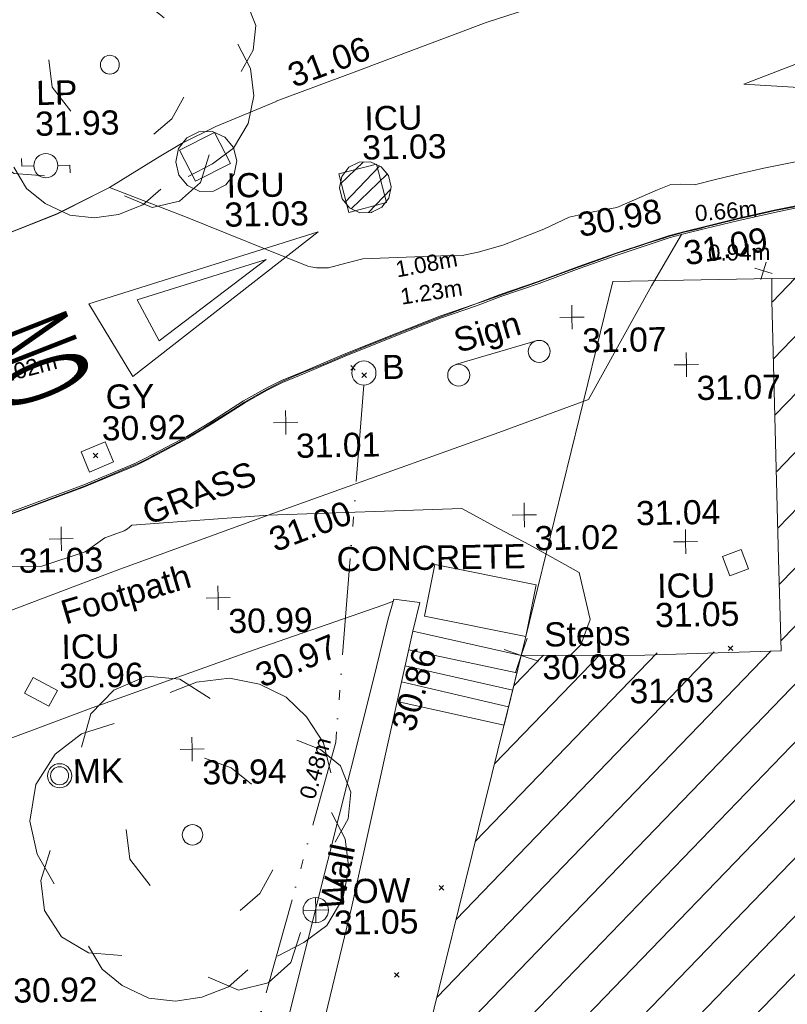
# Model space of a CAD drawing. Header units: millimetres. Extents: x -287732 to 520720, y -103372 to 287754.
# Tile 352 of 380: x 348279 to 360209, y 182816 to 198105. Entities that reach past the tile are written whole.
import ezdxf

# ---------------------------------------------------------------- set-up
doc = ezdxf.new("R2010")
doc.units = ezdxf.units.MM
for name, pattern in [('IMPORT-HIDDEN2 _3_', [4762.5, 3175, -1587.5]), ('IMPORT-UG_ELEC_QLB2 _2_', [2500, 1500, -300.0000000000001, 0, -50, 150, -300.0000000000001, 0, -200]), ('IMPORT-UG_ELEC_STREET LIGHTING_QLB2 _2_', [2700, 1500, -300.0000000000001, 0, -250, 150, -300.0000000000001, 0, -200])]:
    doc.linetypes.add(name, pattern=pattern)
for name, color, linetype, lineweight, true_color in [('00_TOPO_BUILDING_OUTLINE', 5, 'Continuous', 9, 0x0000ff), ('00_TOPO_EAVE', 7, 'Continuous', 9, 0x666666), ('00_TOPO_FOOTPATH', 7, 'Continuous', 9, 0xa50000), ('00_TOPO_FURN_BOLLARD', 7, 'Continuous', 9, 0x666666), ('00_TOPO_FURN_LAMP_POST', 7, 'Continuous', 9, 0x666666), ('00_TOPO_FURN_MARKER_POST', 7, 'Continuous', 9, 0x666666), ('00_TOPO_FURN_SIGN', 7, 'Continuous', 9, 0x666666), ('00_TOPO_KERB_BOTTOM', 1, 'Continuous', 9, 0xff0000), ('00_TOPO_KERB_TOP', 7, 'Continuous', 9, 0xa500a5), ('00_TOPO_LEVEL_SPOT', 7, 'Continuous', 9, 0x666666), ('00_TOPO_ROAD_MARKING_ARROWS', 7, 'Continuous', 9, 0x999999), ('00_TOPO_ROOF_OVERHANG', 7, 'Continuous', 9, 0xff7fff), ('00_TOPO_SERV_GULLY', 7, 'Continuous', 9, 0x5252a5), ('00_TOPO_SERV_IC', 5, 'Continuous', 9, 0x0000ff), ('00_TOPO_TOP_OF_WALL', 7, 'Continuous', 9, 0x666666), ('00_TOPO_TREE', 7, 'Continuous', 9, 0x666666), ('00_TOPO_WALL', 7, 'Continuous', 9, 0x7c00a5), ('00_UAV_BUILDING_HATCH', 7, 'Continuous', 9, 0x999999), ('00_UAV_STEPS', 7, 'Continuous', 9, 0x666666), ('00_UAV_WALL', 7, 'Continuous', 9, 0x7c00a5), ('01_DTM_CONTOUR_MNR', 7, 'Continuous', 9, 0xa5a552), ('12333-PUM-2D-U-0001-C01 - Rev2_REVIT IMPORT_dwg', 7, 'Continuous', 9, 0x767676), ('PUM-CHAMBER EXTENTS', 6, 'IMPORT-HIDDEN2 _3_', 9, 0xff00ff), ('PUM-ELECTRIC-QLB2', 1, 'IMPORT-UG_ELEC_QLB2 _2_', 9, 0xff0000), ('PUM-ELECTRIC-SL-QLB2', 7, 'IMPORT-UG_ELEC_STREET LIGHTING_QLB2 _2_', 9, 0xff7f7f)]:
    doc.layers.add(name, color=color, linetype=linetype, lineweight=lineweight, true_color=true_color)
for name, color, linetype, lineweight in [('00_TOPO_ROAD_TEXT', 7, 'Continuous', 9), ('00_TOPO_SURVEY_TEXT', 7, 'Continuous', 9), ('00_UAV_SURFACE', 7, 'Continuous', 9), ('GEN-TEXT', 7, 'Continuous', 9)]:
    doc.layers.add(name, color=color, linetype=linetype, lineweight=lineweight)
doc.styles.add('Arial_1', font='arial.ttf', dxfattribs={"height": 250})
doc.styles.add('Swis721 Lt BT_2', font='swissl.ttf', dxfattribs={"height": 375})
doc.styles.add('Swis721 Lt BT_36', font='swissl.ttf', dxfattribs={"width": 0.398204, "height": 1495.6})

# ---------------------------------------------------------------- blocks, each defined once
blk = doc.blocks.new('12333-PUM-2D-U-0001-C01 - Rev2_REVIT IMPORT_dwg_CONIFEROUS_TREE_2-2077551-Site Location Plan Proposed')
at = {"layer": '00_TOPO_TREE', "color": 254, "true_color": 0xcccccc, "flags": 128}
for points in [[(534253466.4402457, 725747976.2438531), (534253608.7872778, 725748450.7339597), (534253940.9303523, 725748782.8770343), (534254415.420459, 725748972.6730769), (534254889.9105656, 725748925.2240661), (534255316.9516615, 725748640.5300022)], [(534254747.5635336, 725748735.4280237), (534255127.1556189, 725748877.7750556), (534255601.6457254, 725748925.2240661), (534256028.6868215, 725748830.326045), (534256408.2789067, 725748640.5300022), (534256692.9729707, 725748355.8359383), (534256930.218024, 725747976.2438531), (534257025.1160453, 725747549.2027571)], [(534253039.3991498, 725746030.834416), (534252802.1540966, 725746457.8755119), (534252707.2560751, 725746932.3656185), (534252802.1540966, 725747454.3047358), (534253086.8481605, 725747881.3458316), (534253466.4402457, 725748166.0398957), (534253940.9303523, 725748308.3869276)], [(534256550.6259387, 725748023.6928637), (534256882.7690135, 725747881.3458316), (534257167.4630774, 725747644.1007785), (534257309.8101092, 725747264.5086931), (534257262.3610986, 725746884.9166079), (534257072.5650561, 725746552.7735332)], [(534255222.0536402, 725747786.4478104), (534255601.6457254, 725747644.1007785), (534255886.3397895, 725747406.8557252)], [(534257025.1160453, 725746979.8146291), (534257214.912088, 725746600.2225438), (534257262.3610986, 725746173.1814479), (534257167.4630774, 725745746.1403519), (534256930.218024, 725745366.5482666), (534256598.0749494, 725745129.3032134), (534256218.4828641, 725744939.5071706)], [(534254415.420459, 725745983.3854052), (534254130.7263951, 725746362.9774907), (534254083.2773843, 725746790.0185865)], [(534253988.3793631, 725744986.9561815), (534253513.8892564, 725745034.4051921), (534253134.2971711, 725745271.6502453), (534252897.0521178, 725745651.2423306), (534252849.6031071, 725746078.2834266), (534252991.9501391, 725746505.3245225)], [(534256171.0338535, 725746173.1814479), (534255981.2378108, 725745841.0383732), (534255696.5437468, 725745603.79332)], [(534256550.6259387, 725745271.6502453), (534256408.2789067, 725744844.6091493), (534256076.1358322, 725744559.9150853), (534255649.0947362, 725744465.0170641), (534255222.0536402, 725744654.8131068)], [(534255791.4417682, 725744749.7111281), (534255506.7477043, 725744512.4660747), (534255127.1556189, 725744370.1190428), (534254747.5635336, 725744322.6700321), (534254367.9714484, 725744370.1190428), (534253988.3793631, 725744559.9150853), (534253703.685299, 725744797.1601387), (534253513.8892564, 725745129.3032134)]]:
    blk.add_lwpolyline(points, dxfattribs=at)
at = {"layer": '00_TOPO_TREE', "color": 254, "true_color": 0xcccccc}
blk.add_circle((534255032.2575976, 725746695.120565), 146.3752130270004, dxfattribs=at)
blk = doc.blocks.new('12333-PUM-2D-U-0001-C01 - Rev2_REVIT IMPORT_dwg_MSL_Eaves_SYM_1-V20-Site Location Plan Proposed')
at = {"layer": '00_TOPO_EAVE', "color": 254, "true_color": 0xcccccc}
for p, q in [((356.5791934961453, -116.0873754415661), (-356.5791934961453, 116.0873754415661)), ((-116.0873754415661, -356.5791934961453), (116.0873754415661, 356.5791934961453))]:
    blk.add_line(p, q, dxfattribs=at)
blk = doc.blocks.new('12333-PUM-2D-U-0001-C01 - Rev2_REVIT IMPORT_dwg_MSL_Bollard_2-2077182-Site Location Plan Proposed')
at = {"layer": '00_TOPO_FURN_BOLLARD', "color": 254, "true_color": 0xcccccc}
blk.add_circle((0, 0), 62.50000000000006, dxfattribs=at)
blk = doc.blocks.new('12333-PUM-2D-U-0001-C01 - Rev2_REVIT IMPORT_dwg_MSL_Lamp_Post_SYM-2077199-Site Location Plan Proposed')
at = {"layer": '00_TOPO_FURN_LAMP_POST', "color": 254, "true_color": 0xcccccc, "flags": 128}
for points in [[(-500.1060478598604, 0), (-1000.212095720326, 0), (-1000.212095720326, 316.7338303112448)], [(500.1060478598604, 0), (1000.21209571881, 0), (1000.21209571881, -316.7338303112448)]]:
    blk.add_lwpolyline(points, dxfattribs=at)
at = {"layer": '00_TOPO_FURN_LAMP_POST', "color": 254, "true_color": 0xcccccc}
blk.add_circle((0, 0), 500.1060478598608, dxfattribs=at)
blk = doc.blocks.new('12333-PUM-2D-U-0001-C01 - Rev2_REVIT IMPORT_dwg_MSL_MarkerPost_SYM-2077183-Site Location Plan Proposed')
at = {"layer": '00_TOPO_FURN_MARKER_POST', "color": 254, "true_color": 0xcccccc}
for radius in [499.9079004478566, 374.9309253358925]:
    blk.add_circle((0, 0), radius, dxfattribs=at)
blk = doc.blocks.new('12333-PUM-2D-U-0001-C01 - Rev2_REVIT IMPORT_dwg_MM-2077200-Site Location Plan Proposed')
at = {"layer": '00_TOPO_LEVEL_SPOT', "color": 254, "true_color": 0xcccccc, "flags": 128}
for points in [[(500.0000000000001, 0), (0, 0), (0, 500.0000000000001)], [(0, -500.0000000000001), (0, 0), (-500.0000000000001, 0)]]:
    blk.add_lwpolyline(points, dxfattribs=at)
blk = doc.blocks.new('12333-PUM-2D-U-0001-C01 - Rev2_REVIT IMPORT_dwg_TOW-2077202-Site Location Plan Proposed')
at = {"layer": '00_TOPO_TOP_OF_WALL', "color": 254, "true_color": 0xcccccc, "flags": 128}
for points in [[(0, 525.0554400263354), (0, 0), (-525.0554401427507, 0)], [(525.0554401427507, 0), (0, 0), (0, -525.0554400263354)]]:
    blk.add_lwpolyline(points, dxfattribs=at)
at = {"layer": '00_TOPO_TOP_OF_WALL', "color": 254, "true_color": 0xcccccc}
blk.add_circle((0, 0), 525.0554401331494, dxfattribs=at)
blk = doc.blocks.new('12333-PUM-2D-U-0001-C01 - Rev2_REVIT IMPORT_dwg_MSL_Sign_SYM-2077194-Site Location Plan Proposed')
at = {"layer": '00_TOPO_FURN_SIGN', "color": 254, "true_color": 0xcccccc}
blk.add_line((1862.281444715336, 0), (-1862.281444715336, 0), dxfattribs=at)
for centre, radius in [((-1862.281444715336, -488.8448533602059), 488.8448533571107), ((1862.281444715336, -488.8448533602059), 488.8448533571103)]:
    blk.add_circle(centre, radius, dxfattribs=at)
blk = doc.blocks.new('12333-PUM-2D-U-0001-C01 - Rev2_REVIT IMPORT_dwg_CONIFEROUS_TREE-2077251-Site Location Plan Proposed')
at = {"layer": '00_TOPO_TREE', "color": 254, "true_color": 0xcccccc, "flags": 128}
for points in [[(-1889.403682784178, 1545.875740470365), (-1717.639711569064, 2118.422311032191), (-1316.857112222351, 2519.204910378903), (-744.3105416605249, 2748.223538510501), (-171.763971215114, 2690.968881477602), (343.5279423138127, 2347.440939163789)], [(-343.5279423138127, 2461.950253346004), (114.5093140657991, 2633.714224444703), (687.0558846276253, 2690.968881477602), (1202.347798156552, 2576.459567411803), (1660.385054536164, 2347.440939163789), (2003.912996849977, 2003.912996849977), (2290.18628213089, 1545.875740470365), (2404.695596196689, 1030.583826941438)], [(-2404.695596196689, -801.5651986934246), (-2690.968881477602, -286.2732852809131), (-2805.478195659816, 286.2732852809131), (-2690.968881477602, 916.0745128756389), (-2347.440939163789, 1431.36642628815), (-1889.403682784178, 1774.894368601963), (-1316.857112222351, 1946.658339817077)], [(1832.149025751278, 1603.130397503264), (2232.93162509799, 1431.36642628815), (2576.459567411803, 1145.093141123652), (2748.223538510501, 687.0558846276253), (2690.968881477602, 229.0186282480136), (2461.950253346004, -171.763971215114)], [(229.0186282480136, 1316.857112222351), (687.0558846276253, 1145.093141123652), (1030.583826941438, 858.8198558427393)], [(2404.695596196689, 343.5279423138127), (2633.714224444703, -114.5093140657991), (2690.968881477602, -629.8012275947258), (2576.459567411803, -1145.093141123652), (2290.18628213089, -1603.130397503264), (1889.403682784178, -1889.403682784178), (1431.36642628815, -2118.422311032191)], [(-744.3105416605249, -858.8198558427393), (-1087.838483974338, -400.7825993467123), (-1145.093141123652, 114.5093140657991)], [(-1259.602455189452, -2061.167653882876), (-1832.149025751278, -2003.912996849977), (-2290.18628213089, -1717.639711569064), (-2576.459567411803, -1259.602455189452), (-2633.714224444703, -744.3105416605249), (-2461.950253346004, -229.0186282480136)], [(1374.111769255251, -629.8012275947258), (1145.093141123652, -1030.583826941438), (801.5651986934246, -1316.857112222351)], [(1832.149025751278, -1717.639711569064), (1660.385054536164, -2232.93162509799), (1259.602455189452, -2576.459567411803), (744.3105416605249, -2690.968881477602), (229.0186282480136, -2461.950253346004)], [(916.0745128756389, -2347.440939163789), (572.5465705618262, -2633.714224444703), (114.5093140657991, -2805.478195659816), (-343.5279423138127, -2862.732852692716), (-801.5651986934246, -2805.478195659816), (-1259.602455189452, -2576.459567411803), (-1603.130397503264, -2290.18628213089), (-1832.149025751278, -1889.403682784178)]]:
    blk.add_lwpolyline(points, dxfattribs=at)
at = {"layer": '00_TOPO_TREE', "color": 254, "true_color": 0xcccccc}
blk.add_circle((0, 0), 176.6246020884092, dxfattribs=at)
blk = doc.blocks.new('12333-PUM-2D-U-0001-C01 - Rev2_REVIT IMPORT_dwg_MSL_Node_Linework_1-2077247-Site Location Plan Proposed')
at = {"layer": '00_UAV_STEPS', "color": 254, "true_color": 0xcccccc, "flags": 128}
for points in [[(256.5421955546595, 704.8438894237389), (0, 0), (-704.8438894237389, 256.5421955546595)], [(704.8438894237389, -256.5421955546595), (0, 0), (-256.5421955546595, -704.8438894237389)]]:
    blk.add_lwpolyline(points, dxfattribs=at)
blk = doc.blocks.new('12333-PUM-2D-U-0001-C01 - Rev2_REVIT IMPORT_dwg_MGS62954_T2_Galway_ITM_3d_Rev1-2077680-Site Location Plan Proposed')
at = {"layer": '00_UAV_BUILDING_HATCH', "true_color": 0xcccccc}
h = blk.add_hatch(dxfattribs=at)
h.set_pattern_fill('FP_1', color=254, style=0, pattern_type=2)
h.set_pattern_definition([(45, (0, 0), (-441.9417382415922, 441.9417382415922), [])])
h.paths.add_polyline_path([(534273331.0839257, 725699413.308508), (534277278.0839257, 725714344.3085079), (534273552.7550198, 725715384.7219439), (534278107.7966213, 725729661.4495255), (534289916.7966213, 725729648.4495255), (534289758.7966213, 725730785.4495256), (534295105.895538, 725732008.9646726), (534299533.3955734, 725732012.6897947), (534299525.8615052, 725732274.3540393), (534303017.6669321, 725732237.6943834), (534303145.8580775, 725742131.6227318), (534297043.3569099, 725742233.1048254), (534282146.4326756, 725742249.4868032), (534282149.6354219, 725743193.6412102), (534265261.1107915, 725743195.2464387), (534265304.8585889, 725737414.824915), (534261265.5081948, 725737413.3337196), (534259042.3072209, 725729051.2211075), (534251896.866097, 725705079.4298507), (534273323.2049378, 725699415.3913133)])
at = {"layer": '00_TOPO_BUILDING_OUTLINE', "color": 254, "true_color": 0xcccccc, "flags": 128}
blk.add_lwpolyline([(534259042.3072208, 725729051.2211075), (534259897.3091376, 725732276.795404), (534260776.0814484, 725735574.7772835), (534261265.5081946, 725737413.3337195), (534263184.1196582, 725737385.6972247), (534265304.8585889, 725737414.8249149), (534265286.276136, 725738843.7359701), (534265254.8519086, 725742853.3948202), (534265261.1107914, 725743195.2464387), (534266299.5886774, 725743186.5933887)], dxfattribs=at)
at = {"layer": '00_TOPO_FOOTPATH', "color": 254, "true_color": 0xcccccc, "flags": 128}
for points in [[(534248562.9681848, 725736579.3094741), (534250584.7405633, 725737315.0757012), (534253329.4256321, 725738242.3550633), (534255006.9095218, 725738846.8755075), (534257369.0119515, 725739660.2037543), (534260974.7725107, 725740882.3517034), (534262378.3379819, 725741367.4649073), (534263388.3214845, 725743118.314409), (534263869.2367824, 725743903.2250398)], [(534248718.6373059, 725734679.9125371), (534250138.5690098, 725735167.1204989), (534251973.3285202, 725735792.0748065), (534254583.8702681, 725736718.4569662), (534257116.1752563, 725737574.0772308), (534259141.5322168, 725738235.1601133), (534259292.5698661, 725738292.5023692)]]:
    blk.add_lwpolyline(points, dxfattribs=at)
at = {"layer": '00_TOPO_KERB_BOTTOM', "color": 254, "true_color": 0xcccccc, "flags": 128}
blk.add_lwpolyline([(534253007.73765, 725739651.4470351), (534254513.2036013, 725740182.218458), (534255313.9175201, 725740497.9743291), (534255446.2902652, 725740561.472018), (534255600.77499, 725740637.0798049), (534256128.3606102, 725740905.385091), (534256515.2575369, 725741131.1085185), (534257018.2231947, 725741441.125225), (534257371.5838652, 725741630.5468358), (534257614.2167972, 725741748.9693147), (534257971.9909638, 725741885.0210356), (534258596.3252695, 725742136.2836055), (534259392.2173842, 725742438.7561476), (534260090.785956, 725742700.6828979), (534260651.6446939, 725742885.3966587), (534261035.7722545, 725743021.9161816), (534261631.0287184, 725743216.1938727), (534262259.9792496, 725743434.8875233), (534262834.6668957, 725743629.0457628), (534263351.6231827, 725743791.9608082), (534263681.9732645, 725743893.7713914), (534263919.6648933, 725743950.0803753), (534264237.7779372, 725744024.1794639), (534264756.5005994, 725744142.1624327), (534265314.2643883, 725744254.9026612), (534265781.8392074, 725744343.0651151)], dxfattribs=at)
at = {"layer": '00_TOPO_KERB_TOP', "color": 254, "true_color": 0xcccccc, "flags": 128}
blk.add_lwpolyline([(534253018.9617317, 725739619.3861037), (534254525.0856649, 725740150.3895066), (534255327.5114672, 725740466.8204468), (534255461.1025345, 725740530.9025508), (534255615.9411851, 725740606.683556), (534256144.6320884, 725740875.550937), (534256532.7308767, 725741101.9755548), (534257035.1748653, 725741411.670716), (534257387.0634971, 725741600.3032296), (534257627.7311522, 725741717.7665108), (534257984.3701372, 725741853.386553), (534258608.7012694, 725742104.647846), (534259404.2140736, 725742406.9762341), (534260102.0664224, 725742668.6344379), (534260662.646872, 725742853.2565471), (534261046.7315875, 725742989.7608429), (534261641.8775378, 725743184.0024649), (534262270.9938537, 725743402.753761), (534262845.2093115, 725743596.7524716), (534263361.7305361, 725743759.5304102), (534263690.9005562, 725743860.9773102), (534263927.4332249, 725743917.0117372), (534264245.3979426, 725743991.0762757), (534264763.6335043, 725744108.9484539), (534265320.7766499, 725744221.5632324), (534265788.2177959, 725744309.7004819)], dxfattribs=at)
at = {"layer": '00_TOPO_ROAD_MARKING_ARROWS', "color": 254, "true_color": 0xcccccc, "flags": 128}
for points in [[(534266500.0000001, 725746510), (534268800.0000001, 725746880.0000001), (534268870, 725746550), (534266540.0000001, 725746340), (534266580.0000001, 725746090), (534264880.0000001, 725746220), (534266430.0000002, 725746790.0000001)], [(534258221.8497787, 725744044.26908), (534254637.8840272, 725742988.8466429), (534255304.9838915, 725741850.4576197)], [(534255391.2859873, 725743040.2605919), (534255722.9905543, 725742397.8124392), (534257406.7161615, 725743627.76931)]]:
    blk.add_lwpolyline(points, close=True, dxfattribs=at)
at = {"layer": '00_TOPO_ROOF_OVERHANG', "color": 254, "true_color": 0xcccccc, "flags": 128}
blk.add_lwpolyline([(534265261.1107914, 725743195.2464387), (534262790.5252287, 725743195.2464387), (534261265.5081946, 725737413.3337195)], dxfattribs=at)
at = {"layer": '00_TOPO_SERV_GULLY', "color": 254, "true_color": 0xcccccc, "flags": 128}
blk.add_lwpolyline([(534254857.0514476, 725740844.6595424), (534254479.8479709, 725740695.2343891), (534254605.6896157, 725740377.5642723), (534254982.8930923, 725740526.9894255)], close=True, dxfattribs=at)
at = {"layer": '00_TOPO_SERV_IC', "color": 254, "true_color": 0xcccccc, "flags": 128}
for points in [[(534256332.7214807, 725744862.7649739), (534256877.6433774, 725745130.7153316), (534256638.2908187, 725745617.4788178), (534256093.368922, 725745349.52846)], [(534258559.4050146, 725744937.5054916), (534258705.3344342, 725744338.11608), (534259293.9322174, 725744481.4181324), (534259148.0027978, 725745080.8075442)], [(534264417.5586285, 725738893.3755678), (534264528.2168294, 725738590.5358405), (534264819.4514179, 725738696.953502), (534264708.793217, 725738999.7932292)], [(534253536.4037725, 725736963.2821481), (534253911.552343, 725736751.6864293), (534254048.1491549, 725736993.8657085), (534253673.0005842, 725737205.4614273)]]:
    blk.add_lwpolyline(points, close=True, dxfattribs=at)
at = {"layer": '00_TOPO_WALL', "color": 254, "true_color": 0xcccccc, "flags": 128}
for points in [[(534230311.0328425, 725735464.0008379), (534231498.2851904, 725735937.7043117), (534233085.804175, 725736573.8507925), (534235090.1592914, 725737387.3316919), (534236842.5462692, 725738102.369435), (534238475.7736483, 725738746.0919335), (534239738.4857516, 725739195.6802769), (534241595.7307931, 725739850.4049584), (534243378.4726956, 725740475.2116604), (534245389.5066136, 725741182.3384602), (534247902.2625425, 725742084.5268403), (534249885.7476711, 725742801.800884), (534252184.5528514, 725743647.4536372), (534254166.6340968, 725744393.0169076), (534254994.5964106, 725744789.9854509), (534255747.2996867, 725745235.44343), (534256122.2084268, 725745452.9025378), (534256660.4840959, 725745705.7297196), (534257606.4547107, 725746078.1135734), (534257604.3864709, 725746083.4379846), (534258824.9644786, 725746515.1033492), (534260889.6357856, 725747247.5686729), (534262196.0648, 725747653.3668263)], [(534257018.1607851, 725729980.9570035), (534257548.9342801, 725731860.3387533), (534258201.6695234, 725734281.7364852), (534258961.0144713, 725737082.7835559), (534259206.3469223, 725738015.6631565), (534259301.1525841, 725738320.0592211)]]:
    blk.add_lwpolyline(points, dxfattribs=at)
at = {"layer": '00_UAV_STEPS', "color": 254, "true_color": 0xcccccc}
for p, q in [((534261193.6507151, 725737143.3974471), (534259515.0319834, 725737531.931554)), ((534261122.7945267, 725736877.2225755), (534259455.6086993, 725737284.9959855)), ((534259395.2499924, 725737034.1732349), (534261054.6405644, 725736621.1987541))]:
    blk.add_line(p, q, dxfattribs=at)
at = {"layer": '00_UAV_STEPS', "color": 254, "true_color": 0xcccccc, "flags": 128}
blk.add_lwpolyline([(534260978.0348648, 725736333.4255517), (534259322.4909371, 725736731.8203955), (534259583.874, 725737818.0070001), (534261265.5081946, 725737413.3337195)], close=True, dxfattribs=at)
at = {"layer": '00_UAV_SURFACE', "color": 254, "true_color": 0xcccccc, "flags": 128}
blk.add_lwpolyline([(534259945.874, 725738848.0070001), (534261515.874, 725738507.0070002), (534261342.1848648, 725737707.3238851), (534259772.184865, 725738048.3238851)], close=True, dxfattribs=at)
at = {"layer": '00_UAV_WALL', "color": 254, "true_color": 0xcccccc, "flags": 128}
for points in [[(534259583.874, 725737818.0070001), (534259702.874, 725738263.007), (534259301.1525841, 725738320.0592211)], [(534259322.4909371, 725736731.8203955), (534258558.874, 725733539.0070001), (534258127.3058747, 725731877.0293419), (534257578.8740001, 725729765.007), (534257323.874, 725729828.0070002), (534257066.874, 725729891.0070001), (534257018.1607851, 725729980.9570035)]]:
    blk.add_lwpolyline(points, dxfattribs=at)
at = {"layer": '01_DTM_CONTOUR_MNR', "color": 254, "true_color": 0xcccccc, "flags": 128}
for points in [[(534262032.3435543, 725737402.2878972), (534262195.1938262, 725737561.270639), (534262347.6163738, 725737951.6082299), (534262185.1555869, 725738686.9941908), (534261422.38525, 725739130.1407645), (534260957.8402429, 725739382.715557), (534260382.4967214, 725739710.7532789), (534257370, 725739660), (534255248.7022979, 725739538.7148266), (534255180.8401641, 725739487.8032788), (534255129.279921, 725739453.8545995), (534254824.0497195, 725739353.6153435), (534254515.5962399, 725739137.4440467), (534253837.7357555, 725738927.30084), (534253175.340795, 725738928.4829129)], [(534253356.6978371, 725739746.5441536), (534254524.7202798, 725740157.9195805), (534254722.5353161, 725740236.3940521), (534255323.1282052, 725740480.3076924), (534255374.0404041, 725740503.030303), (534255456.357143, 725740540.9285717), (534255562.4508198, 725740593.0737706), (534255613.1325967, 725740620.3011049), (534256003.0645162, 725740819.1397849), (534256136.6129032, 725740890.1612903), (534256393.8848921, 725741035.3453238), (534256525.5903615, 725741113.2289157), (534256836.6603774, 725741300.5094341), (534257032.7605633, 725741420.8591549), (534257168.3076925, 725741495.5384616), (534257381.3006994, 725741613.0489511), (534257481.2500001, 725741662.2159091), (534257622.0661159, 725741731.9008265), (534257777.5, 725741793.7500002), (534257974.1046512, 725741873.5813954), (534258290.0000001, 725741995), (534258604.1536301, 725742123.3854796), (534258942.1325649, 725742255.4697406), (534259394.3983741, 725742426.8048782), (534259624.3875195, 725742515.9283514), (534260094.6955403, 725742685.9133792), (534260250.6790124, 725742742.2839506), (534260651.9693879, 725742882.122449), (534260750.0000001, 725742915.0000001), (534261043.0303031, 725743010.909091), (534261190.9588068, 725743060.2556821), (534261632.3179919, 725743210.7280334), (534261784.1818184, 725743263.3636367), (534262261.7073171, 725743424.8780488), (534262695.5306998, 725743574.7715374), (534262833.9943476, 725743624.0084785), (534263235.3965183, 725743746.4506769), (534263351.4448051, 725743785.6655843), (534263591.5596332, 725743854.071101), (534263683.0357143, 725743880.8928572), (534263727.760989, 725743892.5137365), (534263908.6688312, 725743938.6688312), (534264163.662842, 725743995.3751104), (534264241.6783217, 725744014.9650352), (534264378.6666667, 725744044.0000001), (534264760.0000001, 725744134.5471699), (534264903.5000001, 725744160.5), (534265311.6488551, 725744245.0534352), (534265661.9333335, 725744309.2)], [(534265861.8970051, 725745041.0362797), (534265480.3483218, 725744969.2685245), (534265166.6564456, 725744910.0470655), (534264799.8062066, 725744833.2914323), (534264433.599457, 725744752.8336728), (534264086.3208422, 725744674.8068472), (534263869.3263426, 725744684.7680331), (534263718.0462937, 725744685.1675363), (534263509.7676858, 725744603.7005397), (534262870.7986491, 725744342.4126686), (534262502.3849765, 725744278.1079812), (534262126.2718787, 725744201.8023007), (534261731.0114806, 725744024.4842912), (534261091.6194143, 725743787.6802096), (534260704.0016314, 725743688.1785742), (534260455.3924769, 725743636.6574358), (534260121.8327048, 725743641.3385562), (534258909.8179862, 725743614.3168349), (534258644.2062736, 725743552.0317174), (534258375.3362747, 725743481.174361), (534258185.9194529, 725743487.8039514), (534258100.3142948, 725743503.2450541), (534258054.0258343, 725743514.8711876), (534256166.7641434, 725744311.2848411), (534254992.7385417, 725744788.8859438)], [(534254724.4120647, 725744660.4449096), (534254170.0000001, 725744390), (534253172.1959832, 725744018.9573002), (534252180.0000002, 725743650.0000001), (534252153.9984339, 725743636.2136992), (534250126.5084478, 725742561.2174326), (534249675.1113361, 725742400.9210527), (534249338.6275273, 725742215.7542769), (534249150.0000001, 725742010.0000001), (534249113.4638554, 725741962.4598396), (534248197.5101411, 725741687.7414067), (534247634.3277394, 725741410.5059032), (534245986.9022996, 725740114.1030366), (534245322.3274122, 725739559.3249269)]]:
    blk.add_lwpolyline(points, dxfattribs=at)
blk.add_blockref('12333-PUM-2D-U-0001-C01 - Rev2_REVIT IMPORT_dwg_CONIFEROUS_TREE_2-2077551-Site Location Plan Proposed', (0, 0))
for name, p, xscale, yscale, zscale in [('12333-PUM-2D-U-0001-C01 - Rev2_REVIT IMPORT_dwg_MSL_Lamp_Post_SYM-2077199-Site Location Plan Proposed', (534254009.8630214, 725745145.621351), 0.375, 0.375, 0.375), ('12333-PUM-2D-U-0001-C01 - Rev2_REVIT IMPORT_dwg_MSL_Eaves_SYM_1-V20-Site Location Plan Proposed', (534265131.9806322, 725743317.520879), 0.375, 0.375, 0.375), ('12333-PUM-2D-U-0001-C01 - Rev2_REVIT IMPORT_dwg_MM-2077200-Site Location Plan Proposed', (534262144.5876248, 725742649.9665141), 0.375, 0.375, 0.375), ('12333-PUM-2D-U-0001-C01 - Rev2_REVIT IMPORT_dwg_MM-2077200-Site Location Plan Proposed', (534263908.5970075, 725741881.8260658), 0.375, 0.375, 0.375), ('12333-PUM-2D-U-0001-C01 - Rev2_REVIT IMPORT_dwg_MSL_Bollard_2-2077182-Site Location Plan Proposed', (534258895.8784461, 725741840.3185917), 3, 3, 3), ('12333-PUM-2D-U-0001-C01 - Rev2_REVIT IMPORT_dwg_MM-2077200-Site Location Plan Proposed', (534257667.6314894, 725741093.3662742), 0.375, 0.375, 0.375), ('12333-PUM-2D-U-0001-C01 - Rev2_REVIT IMPORT_dwg_MM-2077200-Site Location Plan Proposed', (534261349.6979347, 725739593.2101082), 0.375, 0.375, 0.375), ('12333-PUM-2D-U-0001-C01 - Rev2_REVIT IMPORT_dwg_MM-2077200-Site Location Plan Proposed', (534254148.3721441, 725739348.1591971), 0.375, 0.375, 0.375), ('12333-PUM-2D-U-0001-C01 - Rev2_REVIT IMPORT_dwg_MM-2077200-Site Location Plan Proposed', (534263848.2888207, 725739133.7640424), 0.375, 0.375, 0.375), ('12333-PUM-2D-U-0001-C01 - Rev2_REVIT IMPORT_dwg_MM-2077200-Site Location Plan Proposed', (534256569.7199857, 725738390.3083475), 0.375, 0.375, 0.375), ('12333-PUM-2D-U-0001-C01 - Rev2_REVIT IMPORT_dwg_MSL_Node_Linework_1-2077247-Site Location Plan Proposed', (534261265.5081946, 725737413.3337195), 0.375, 0.375, 0.375), ('12333-PUM-2D-U-0001-C01 - Rev2_REVIT IMPORT_dwg_CONIFEROUS_TREE-2077251-Site Location Plan Proposed', (534256107.874, 725734717.007), 0.9, 0.9, 0.9), ('12333-PUM-2D-U-0001-C01 - Rev2_REVIT IMPORT_dwg_MM-2077200-Site Location Plan Proposed', (534256124.5861997, 725736046.9849821), 0.375, 0.375, 0.375), ('12333-PUM-2D-U-0001-C01 - Rev2_REVIT IMPORT_dwg_MSL_MarkerPost_SYM-2077183-Site Location Plan Proposed', (534254058.3733072, 725735669.8548926), 0.375, 0.375, 0.375), ('12333-PUM-2D-U-0001-C01 - Rev2_REVIT IMPORT_dwg_TOW-2077202-Site Location Plan Proposed', (534258001.8908053, 725733514.6432787), 0.375, 0.375, 0.375)]:
    blk.add_blockref(name, p, dxfattribs=dict(xscale=xscale, yscale=yscale, zscale=zscale))
at = {"xscale": 0.35, "yscale": 0.35, "zscale": 0.35, "rotation": 15.43194615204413}
blk.add_blockref('12333-PUM-2D-U-0001-C01 - Rev2_REVIT IMPORT_dwg_MSL_Sign_SYM-2077194-Site Location Plan Proposed', (534260951.4094902, 725742119.6840922), dxfattribs=at)
at = {"layer": '00_TOPO_BUILDING_OUTLINE', "color": 251, "true_color": 0x666666, "insert": (534262935.9988956, 725737013.2366635), "char_height": 375, "width": 1495.902363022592, "attachment_point": 1, "line_spacing_factor": 1.005061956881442, "style": 'Swis721 Lt BT_2'}
blk.add_mtext('31.03', dxfattribs=at)
at = {"layer": '00_TOPO_FOOTPATH', "color": 251, "true_color": 0x666666, "char_height": 375, "attachment_point": 1, "line_spacing_factor": 1.005061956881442, "style": 'Swis721 Lt BT_2'}
for s, insert, width, rotation in [('31.00', (534257340.3635973, 725739434.8912472), 1495.902363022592, 19.598895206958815), ('Footpath', (534254090.317265, 725738375.8992391), 2436.183848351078, 15.587695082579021), ('30.97', (534257088.8388363, 725737326.7636011), 1495.902363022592, 21.550595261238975)]:
    blk.add_mtext(s, dxfattribs=dict(at, insert=insert, width=width, rotation=rotation))
at = {"layer": '00_TOPO_FURN_BOLLARD', "insert": (534259178.636766, 725742114.5159416), "char_height": 375, "width": 398.9072968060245, "attachment_point": 1, "line_spacing_factor": 1.005061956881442, "style": 'Swis721 Lt BT_2'}
blk.add_mtext('B', dxfattribs=at)
at = {"layer": '00_TOPO_FURN_LAMP_POST', "char_height": 375, "attachment_point": 1, "line_spacing_factor": 1.005061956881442, "style": 'Swis721 Lt BT_2'}
for s, insert, width in [('LP', (534253878.7521611, 725746464.5019517), 707.5855621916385), ('31.93', (534253853.9809691, 725745986.0465721), 1495.902363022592)]:
    blk.add_mtext(s, dxfattribs=dict(at, insert=insert, width=width))
at = {"layer": '00_TOPO_FURN_MARKER_POST', "insert": (534254265.4568816, 725735923.2366954), "char_height": 375, "width": 907.0392105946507, "attachment_point": 1, "line_spacing_factor": 1.005061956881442, "style": 'Swis721 Lt BT_2'}
blk.add_mtext('MK', dxfattribs=at)
at = {"layer": '00_TOPO_FURN_SIGN', "insert": (534260266.6350083, 725742486.6703101), "char_height": 375, "width": 1206.219683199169, "attachment_point": 1, "rotation": 15.438946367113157, "line_spacing_factor": 1.005061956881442, "style": 'Swis721 Lt BT_2'}
blk.add_mtext('Sign', dxfattribs=at)
at = {"layer": '00_TOPO_KERB_BOTTOM', "color": 251, "true_color": 0x666666, "insert": (534262232.8045503, 725744263.0462402), "char_height": 375, "width": 1495.902363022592, "attachment_point": 1, "rotation": 9.189068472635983, "line_spacing_factor": 1.005061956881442, "style": 'Swis721 Lt BT_2'}
blk.add_mtext('30.98', dxfattribs=at)
at = {"layer": '00_TOPO_KERB_TOP', "color": 251, "true_color": 0x666666, "insert": (534263874.7648368, 725743791.2608114), "char_height": 375, "width": 1495.902363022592, "attachment_point": 1, "rotation": 9.189068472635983, "line_spacing_factor": 1.005061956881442, "style": 'Swis721 Lt BT_2'}
blk.add_mtext('31.09', dxfattribs=at)
at = {"layer": '00_TOPO_LEVEL_SPOT', "char_height": 375, "width": 1495.902363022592, "attachment_point": 1, "line_spacing_factor": 1.005061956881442, "style": 'Swis721 Lt BT_2'}
for s, insert in [('31.07', (534262297.4269378, 725742473.0039225)), ('31.07', (534264061.4269378, 725741704.8039227)), ('31.01', (534257820.4269378, 725740916.4039226)), ('31.04', (534263085.7205721, 725739777.7005283)), ('31.02', (534261502.5269378, 725739416.2039225)), ('31.03', (534253483.5014108, 725739205.2628325)), ('30.99', (534256722.5269378, 725738213.3039227)), ('30.94', (534256277.4269378, 725735870.0039226)), ('30.92', (534253280.6269377, 725732533.7039226))]:
    blk.add_mtext(s, dxfattribs=dict(at, insert=insert))
at = {"layer": '00_TOPO_ROAD_TEXT', "color": 251, "true_color": 0x666666, "insert": (534254260.5635914, 725742950.5988173), "char_height": 1495.6, "width": 1420.243334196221, "attachment_point": 1, "rotation": 290.36594414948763, "line_spacing_factor": 1.005061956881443, "style": 'Swis721 Lt BT_36'}
blk.add_mtext('NO', dxfattribs=at)
at = {"layer": '00_TOPO_SERV_GULLY', "color": 251, "true_color": 0x666666, "char_height": 375, "attachment_point": 1, "line_spacing_factor": 1.005061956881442, "style": 'Swis721 Lt BT_2'}
for s, insert, width in [('GY', (534254877.7470228, 725741729.613931), 821.5590755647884), ('30.92', (534254807.4404283, 725741237.7960379), 1495.902363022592)]:
    blk.add_mtext(s, dxfattribs=dict(at, insert=insert, width=width))
at = {"layer": '00_TOPO_SERV_IC', "color": 251, "true_color": 0x666666, "char_height": 375, "attachment_point": 1, "line_spacing_factor": 1.005061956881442, "style": 'Swis721 Lt BT_2'}
for s, insert, width in [('ICU', (534258971.9372562, 725745980.6199762), 1021.012723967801), ('31.03', (534258929.8723352, 725745528.6777784), 1495.902363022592), ('ICU', (534256812.9347697, 725744975.4889119), 1021.012723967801), ('31.03', (534256770.8698487, 725744523.546714), 1495.902363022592), ('ICU', (534263395.3696684, 725738642.6003838), 1021.012723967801), ('31.05', (534263353.3047474, 725738190.658186), 1495.902363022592), ('ICU', (534254121.6603479, 725737857.4926461), 1021.012723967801), ('30.96', (534254079.595427, 725737405.5504482), 1495.902363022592)]:
    blk.add_mtext(s, dxfattribs=dict(at, insert=insert, width=width))
at = {"layer": '00_TOPO_SURVEY_TEXT', "color": 251, "true_color": 0x666666, "insert": (534255376.8555402, 725739884.8995539), "char_height": 375, "width": 2018.280965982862, "attachment_point": 1, "rotation": 20.082590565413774, "line_spacing_factor": 1.005061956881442, "style": 'Swis721 Lt BT_2'}
blk.add_mtext('GRASS', dxfattribs=at)
at = {"layer": '00_TOPO_SURVEY_TEXT', "color": 251, "true_color": 0x666666, "insert": (534258421.7146216, 725739142.8357935), "char_height": 375, "width": 3286.236302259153, "attachment_point": 1, "line_spacing_factor": 1.005061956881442, "style": 'Swis721 Lt BT_2'}
blk.add_mtext('CONCRETE', dxfattribs=at)
at = {"layer": '00_TOPO_TOP_OF_WALL', "char_height": 375, "attachment_point": 1, "line_spacing_factor": 1.005061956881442, "style": 'Swis721 Lt BT_2'}
for s, insert, width in [('TOW', (534258257.8103042, 725733987.209468), 1343.937678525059), ('31.05', (534258283.4030112, 725733501.3028576), 1495.902363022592)]:
    blk.add_mtext(s, dxfattribs=dict(at, insert=insert, width=width))
at = {"layer": '00_TOPO_WALL', "color": 251, "true_color": 0x666666, "char_height": 375, "width": 1495.902363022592, "attachment_point": 1, "line_spacing_factor": 1.005061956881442, "style": 'Swis721 Lt BT_2'}
for s, insert, rotation in [('31.06', (534257755.7173888, 725746638.0777512), 19.718926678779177), ('30.86', (534259221.6244563, 725736342.3401356), 73.36717265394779)]:
    blk.add_mtext(s, dxfattribs=dict(at, insert=insert, rotation=rotation))
at = {"layer": '00_UAV_STEPS', "char_height": 375, "attachment_point": 1, "line_spacing_factor": 1.005061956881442, "style": 'Swis721 Lt BT_2'}
for s, insert, width in [('Steps', (534261625.8088914, 725737918.6511154), 1552.889119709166), ('30.98', (534261588.2894703, 725737408.5296079), 1495.902363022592)]:
    blk.add_mtext(s, dxfattribs=dict(at, insert=insert, width=width))
at = {"layer": '00_UAV_WALL', "color": 251, "true_color": 0x666666, "insert": (534258049.2881415, 725733568.2364274), "char_height": 375, "width": 1130.237340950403, "attachment_point": 1, "rotation": 77.55956956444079, "line_spacing_factor": 1.005061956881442, "style": 'Swis721 Lt BT_2'}
blk.add_mtext('Wall', dxfattribs=at)
blk = doc.blocks.new('12333-PUM-2D-U-0001-C01 - Rev2_REVIT IMPORT_dwg-1620468-Site Location Plan Proposed')
at = {"layer": 'PUM-CHAMBER EXTENTS', "true_color": 0xffaaff}
h = blk.add_hatch(dxfattribs=at)
h.set_pattern_fill('FP_3', color=211, style=0, pattern_type=2)
h.set_pattern_definition([(45, (-533641079.65, -725615854.3560001), (-265.1650429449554, 265.1650429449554), []), (45, (-533640902.873, -725615854.3560001), (-265.1650429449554, 265.1650429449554), [])])
h.paths.add_polyline_path([(617798.1802214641, 128475.7741822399), (617984.6069738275, 128479.1870483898), (618139.0997174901, 128553.5868324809), (618250.9162931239, 128693.8003832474), (618290.8231668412, 128868.6438213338), (618250.9162931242, 129043.4872594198), (618139.0997174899, 129183.7008101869), (617977.5200843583, 129261.5134604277), (617798.1802214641, 129261.5134604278), (617636.6005883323, 129183.7008101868), (617524.7840126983, 129043.48725942), (617484.8771389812, 128868.6438213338), (617524.7840126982, 128693.8003832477), (617636.6005883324, 128553.5868324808), (617784.5794185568, 128482.3239837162)])
at = {"layer": 'GEN-TEXT', "color": 253, "true_color": 0xaaaaaa}
for p, q in [((617612.9948138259, 126034.2884822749), (617683.7054919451, 126104.9991603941)), ((617683.7054919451, 126034.2884822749), (617612.9948138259, 126104.9991603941)), ((617783.9948137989, 125918.2884822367), (617854.7054919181, 125988.9991603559)), ((617854.7054919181, 125918.2884822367), (617783.9948137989, 125988.9991603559)), ((613589.9948137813, 124743.2884823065), (613660.7054919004, 124813.9991604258)), ((613660.7054919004, 124743.2884823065), (613589.9948137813, 124813.9991604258)), ((623404.9948138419, 121578.2884822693), (623475.705491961, 121648.9991603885)), ((623475.705491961, 121578.2884822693), (623404.9948138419, 121648.9991603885)), ((618844.9948137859, 117936.2884822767), (618915.7054919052, 118006.9991603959)), ((618915.7054919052, 117936.2884822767), (618844.9948137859, 118006.9991603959)), ((618127.99481384, 116597.2884822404), (618198.7054919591, 116667.9991603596)), ((618198.7054919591, 116597.2884822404), (618127.99481384, 116667.9991603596))]:
    blk.add_line(p, q, dxfattribs=at)
at = {"layer": 'PUM-CHAMBER EXTENTS', "color": 211, "linetype": 'Continuous', "true_color": 0xffaaff, "flags": 128}
for points in [[(615899.0790451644, 129314.1438212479), (615852.1836834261, 129519.6058256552), (615852.0165899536, 129520.3379099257), (615720.1505207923, 129685.6927305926), (615529.5985297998, 129777.4577330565), (615318.1017759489, 129777.4577330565), (615127.5497849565, 129685.6927305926), (614995.6837157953, 129520.3379099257), (614948.6212605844, 129314.1438212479), (614995.5166223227, 129108.6818168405), (614995.6837157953, 129107.94973257), (615127.5497849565, 128942.5949119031), (615318.1017759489, 128850.8299094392), (615529.5985297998, 128850.8299094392), (615720.1505207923, 128942.5949119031), (615852.0165899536, 129107.94973257)], [(618290.8231668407, 128868.6438213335), (618250.9162931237, 129043.4872594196), (618139.0997174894, 129183.7008101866), (617977.5200843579, 129261.5134604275), (617798.1802214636, 129261.5134604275), (617791.0933318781, 129258.1005942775), (617636.6005883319, 129183.7008101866), (617524.7840126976, 129043.4872594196), (617484.8771389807, 128868.6438213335), (617524.7840126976, 128693.8003832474), (617636.6005883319, 128553.5868324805), (617798.1802214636, 128475.7741822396), (617977.5200843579, 128475.7741822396), (617984.6069738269, 128479.1870483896), (618139.0997174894, 128553.5868324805), (618250.9162931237, 128693.8003832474)]]:
    blk.add_lwpolyline(points, close=True, dxfattribs=at)
at = {"layer": 'PUM-ELECTRIC-SL-QLB2', "color": 254, "true_color": 0xffd4d4, "flags": 128}
blk.add_lwpolyline([(617811.3044243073, 125798.5270841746), (617279.3501529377, 120264.6438212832), (615394.3501529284, 113901.6438213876), (614384.3501529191, 108839.6438213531), (612540.3501528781, 103167.6438213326), (611115.3501528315, 97023.64382136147), (610238.3501528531, 91065.6438213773), (612028.3501528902, 83630.64382132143), (615324.3501528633, 77935.64382137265), (617257.3501529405, 74795.64382135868), (619945.3501529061, 74064.64382132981), (623914.3501528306, 73441.64382130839), (624775.3501528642, 72526.64382138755), (627299.35015284, 66124.64382138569), (627910.3501528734, 64695.64382138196), (628666.3501529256, 63977.64382138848), (629583.350152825, 64013.64382135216), (632716.3501528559, 65371.64382135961), (634589.9866173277, 66199.09115950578)], dxfattribs=at)
blk.add_blockref('12333-PUM-2D-U-0001-C01 - Rev2_REVIT IMPORT_dwg_MGS62954_T2_Galway_ITM_3d_Rev1-2077680-Site Location Plan Proposed', (-533641079.6498471, -725615854.3561786))
at = {"layer": 'PUM-ELECTRIC-QLB2', "char_height": 250, "width": 1160.025439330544, "attachment_point": 2, "line_spacing_factor": 0.9417779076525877, "style": 'Arial_1'}
for s, insert, rotation in [('0.66m', (623480.3135068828, 128529.2889820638), 3.604128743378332), ('0.94m', (623680.4600182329, 127882.4470539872), 359.69625256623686), ('1.08m', (618796.5018873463, 127787.1512063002), 9.590760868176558), ('1.23m', (618869.1182307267, 127348.3975659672), 7.606710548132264), ('1.02m', (612539.910644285, 126266.9034016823), 13.921773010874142)]:
    blk.add_mtext(s, dxfattribs=dict(at, insert=insert, rotation=rotation))
at = {"layer": 'PUM-ELECTRIC-SL-QLB2', "insert": (616833.0268060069, 119900.1733630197), "char_height": 250, "width": 1160.025439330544, "attachment_point": 2, "rotation": 73.4983979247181, "line_spacing_factor": 0.9417779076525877, "style": 'Arial_1'}
blk.add_mtext('0.48m', dxfattribs=at)

msp = doc.modelspace()

# ---------------------------------------------------------------- block references
at = {"layer": '12333-PUM-2D-U-0001-C01 - Rev2_REVIT IMPORT_dwg', "color": 254, "linetype": 'IMPORT-UG_ELEC_STREET LIGHTING_QLB2 _2_', "true_color": 0xffd4d4, "rotation": 0.9999999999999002}
msp.add_blockref('12333-PUM-2D-U-0001-C01 - Rev2_REVIT IMPORT_dwg-1620468-Site Location Plan Proposed', (-261895.0770586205, 55869.5817132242), dxfattribs=at)

doc.saveas('drawing.dxf')
